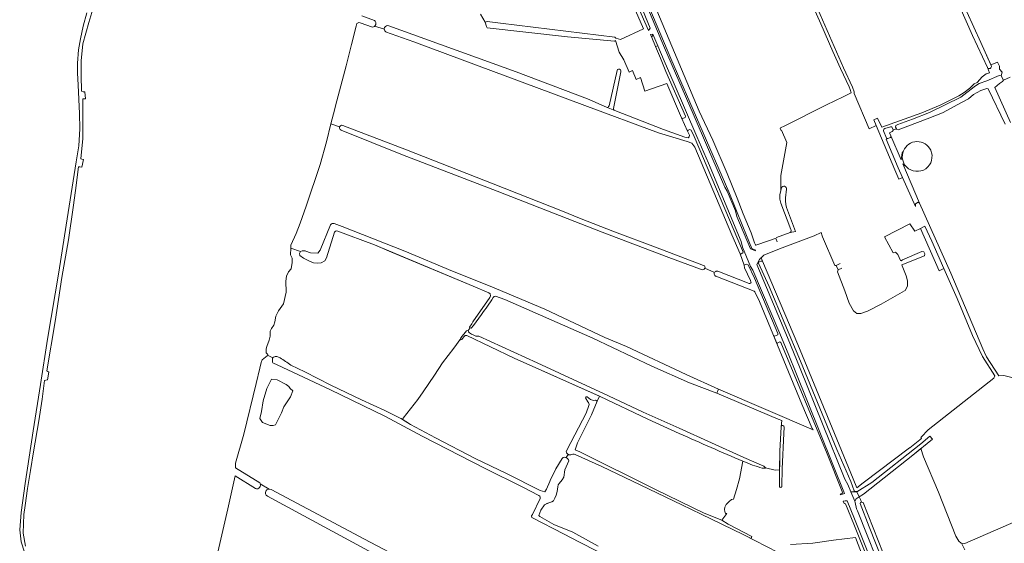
# Model space of a CAD drawing. Header units: metres. Extents: x 209813 to 223847, y 571801 to 587119.
# Tile 430 of 656: x 211766 to 212466, y 580702 to 581074. Entities that reach past the tile are written whole.
import ezdxf

# ---------------------------------------------------------------- set-up
doc = ezdxf.new("R2010")
doc.units = ezdxf.units.M
for name, color, linetype, lineweight in [('B-RO-GK-BESCHOEIING-G', 8, 'GK-BESCHOEIING', 0), ('B-RO-GR-GRAS-GV', 8, 'Continuous', 0), ('B-RO-GR-GROENVOORZIENING-GV', 8, 'Continuous', 0), ('B-RO-OG-BEBOUWING_OPSLAGTANK-GV', 8, 'Continuous', 0), ('B-RO-OG-WATER_GREPPEL-GV', 8, 'Continuous', 0), ('B-RO-OG-WEG-GV', 8, 'Continuous', 0), ('B-RO-VH-ONVERHARD-GV', 8, 'Continuous', 0), ('B-RO-VH-VERHARDING_OPEN-GV', 8, 'Continuous', 0)]:
    doc.layers.add(name, color=color, linetype=linetype, lineweight=lineweight)
doc.linetypes.add('GK-BESCHOEIING', pattern='A,30,-5,[1,NLCS.shx,S=1,R=0,X=0,Y=0],-5', length=40)

msp = doc.modelspace()

# ---------------------------------------------------------------- linework, layer by layer
at = {"layer": 'B-RO-GK-BESCHOEIING-G', "flags": 128}
for points in [[(212096.81, 581071.758), (212097.797, 581068.798)], [(212304.317, 580915.865), (212303.584, 580917.579)], [(212346.142, 580899.003), (212349.14, 580900.327)], [(212347.606, 580895.98), (212350.184, 580897.071)]]:
    msp.add_lwpolyline(points, dxfattribs=at)
at = {"layer": 'B-RO-GR-GRAS-GV', "flags": 128}
for points in [[(212250.232, 581272.515), (212260.852, 581249.502), (212282.882, 581200.476), (212292.834, 581176.593), (212303.505, 581153.119), (212303.595, 581151.943), (212303.171, 581151.017), (212302.457, 581150.699), (212306.213, 581140.259), (212306.717, 581140.46), (212307.352, 581140.407), (212307.722, 581140.301), (212307.975, 581139.902), (212319.532, 581112.996), (212334.844, 581077.145), (212351.401, 581039.406), (212357.92, 581025.517), (212359.045, 581022.254)], [(212369.215, 581237.622), (212371.155, 581233.467), (212386.268, 581198.715), (212404.386, 581156.747), (212418.51, 581126.377), (212439.077, 581079.064), (212449.154, 581057.259), (212456.267, 581041.469), (212460.407, 581043.262), (212460.954, 581043.404), (212462.382, 581040.529), (212462.33, 581038.518), (212464.208, 581036.349), (212463.419, 581033.774), (212465.083, 581030.629)], [(212358.928, 581021.223), (212369.616, 580996.15), (212374.703, 580998.52), (212373.111, 581002.42), (212375.723, 581003.512), (212378.612, 580997.251), (212407.092, 581007.469), (212420.189, 581012.946), (212433.524, 581019.534), (212437.257, 581021.759), (212441.369, 581024.875), (212444.446, 581027.893), (212446.43, 581028.924), (212450.082, 581032.973), (212452.968, 581035.034), (212455.17, 581035.887), (212453.706, 581039.521), (212443.218, 581062.262), (212420.707, 581113.395), (212413.169, 581130.937), (212399.399, 581160.723), (212382.304, 581201.992), (212377.468, 581212.683), (212367.407, 581235.396)], [(212096.81, 581071.758), (212098.113, 581072.313), (212107.684, 581071.149), (212188.89, 581061.037), (212189.584, 581060.448), (212192.956, 581059.508), (212209.304, 581066.94), (212194.623, 581100.801), (212182.198, 581129.303), (212175.176, 581143.254), (212162.081, 581146.431), (212145.38, 581151.322), (212143.192, 581152.224), (212149.104, 581135.928), (212152.532, 581124.009)], [(212314.083, 580924.639), (212306.987, 580943.282), (212306.223, 580946.027), (212306.281, 580949.384), (212306.883, 580952), (212307.025, 580962.813), (212311.272, 580986.231), (212307.331, 580994.981), (212306.979, 580995.051), (212306.466, 580996.118), (212306.627, 580996.692), (212309.636, 580998.162), (212339.312, 581013.031), (212351.292, 581018.846), (212356.816, 581021.651), (212356.217, 581023.875), (212355.455, 581025.858), (212349.437, 581038.862), (212343.921, 581051.057), (212335.437, 581070.667), (212330.244, 581082.276), (212319.786, 581107.21), (212312.802, 581122.718), (212305.843, 581138.846)], [(212301.143, 581137.194), (212301.577, 581135.754), (212301.032, 581134.605), (212299.183, 581133.762), (212207.678, 581104.901), (212205.975, 581104.972), (212207.529, 581101.366), (212208.384, 581101.76), (212209.983, 581101.12), (212248.743, 581008.535), (212258.462, 580987.895), (212268.763, 580964.391), (212275.934, 580946.7), (212280.027, 580935.649), (212285.878, 580922.059), (212288.246, 580915.074), (212288.939, 580913.566), (212289.157, 580913.474), (212290.543, 580913.804), (212303.555, 580918.428), (212303.887, 580918.881), (212313.517, 580922.401)], [(212009.004, 581076.279), (212018.093, 581072.978)], [(212236.3, 581003.841), (212225.97, 581028.235), (212210.142, 581022.894), (212207.265, 581032.411), (212204.099, 581031.082), (212201.448, 581037.404), (212198.981, 581036.37), (212195.298, 581045.146), (212191.874, 581050.388), (212189.438, 581058.707), (212188.63, 581058.218), (212155.286, 581061.488), (212098.254, 581067.854), (212097.797, 581068.798), (212096.81, 581071.758), (212093.41, 581077.409)], [(212007.974, 581071.252), (212006.935, 581071.446), (212006.371, 581071.252), (212005.571, 581070.824), (212005.056, 581068.948), (212001.81, 581055.823), (211997.915, 581040.733), (211995.142, 581030.137), (211991.245, 581015.811), (211988.872, 581006.692), (211987.091, 580999.572), (211993.287, 580997.385)], [(212016.54, 581068.254), (212007.974, 581071.252)], [(212025.017, 581066.758), (212018.374, 581069.049)], [(212028.273, 581069.282), (212118.782, 581036.414), (212169.451, 581017.26), (212182.895, 581011.33)], [(212285.665, 580887.436), (212285.359, 580888.27), (212281.084, 580897.328), (212280.819, 580899.111), (212278.043, 580907.363), (212271.962, 580920.784), (212245.731, 580982.909), (212243.723, 580985.793), (212240.271, 580987.035), (212219.989, 580993.225), (212167.682, 581012.719), (212046.027, 581057.932), (212026.003, 581064.941)], [(212184.809, 581012.349), (212190.557, 581037.431)], [(212469.991, 581032.767), (212465.083, 581030.629), (212464.559, 581029.704), (212462.252, 581028.253), (212459.094, 581025.31), (212470.073, 581000.462)], [(212466.436, 580999.259), (212454.245, 581024.497), (212453.302, 581024.675), (212449.141, 581023.164), (212443.79, 581020.4), (212440.197, 581017.264), (212435.425, 581014.662), (212421.894, 581007.492), (212410.823, 581003.139), (212390.294, 580995.266), (212389.248, 580995.507), (212389.048, 580995.986), (212386.714, 580995.212), (212386.828, 580994.954), (212386.141, 580994.179), (212384.107, 580993.22), (212385.094, 580990.947)], [(212188.85, 581008.94), (212223.599, 580995.588), (212238.55, 580990.228), (212240.94, 580989.731), (212241.138, 580989.762), (212241.832, 580990.356), (212241.882, 580991.474), (212240.478, 580994.361), (212236.3, 581003.841)], [(211987.091, 580999.572), (211983.969, 580986.914), (211979.346, 580970.813), (211969.444, 580941.216), (211965.218, 580929.079), (211962.321, 580921.679), (211958.604, 580913.407), (211958.536, 580911.22), (211965.47, 580908.837), (211966.74, 580909.353), (211968.867, 580909.445)], [(211995.598, 580998.468), (212040.721, 580981.035), (212102.533, 580956.993), (212151.621, 580937.677), (212163.785, 580932.51), (212188.751, 580923.004), (212217.723, 580912.024), (212252.032, 580898.931)], [(212105.376, 580951.731), (212038.066, 580977.686), (211994.354, 580995.18)], [(212393.89, 580980.025), (212393.211, 580978.925), (212392.465, 580973.937), (212385.094, 580990.947), (212385.182, 580990.172), (212384.83, 580989.837), (212381.761, 580988.79), (212390.309, 580968.246), (212393.376, 580961.415), (212402.665, 580940.905), (212402.643, 580942.79), (212404.512, 580943.871), (212405.468, 580943.254)], [(212405.468, 580943.254), (212393.661, 580971.269), (212396.309, 580968.958)], [(212249.839, 580896.485), (212227.296, 580904.661), (212179.83, 580922.6), (212105.376, 580951.731)], [(212405.468, 580943.254), (212427.865, 580893.589), (212450.44, 580839.705), (212452.991, 580834.089), (212461.831, 580820.653), (212465.312, 580820.908), (212472.104, 580819.18), (212472.213, 580818.907)], [(211989.361, 580928.691), (211995.015, 580926.605), (212039.547, 580909.08), (212073.626, 580895.004), (212100.19, 580884.209), (212139.137, 580867.91), (212181.788, 580847.908), (212197.239, 580841.346), (212239.5, 580821.459), (212262.559, 580811.212), (212329.779, 580782.161), (212329.272, 580783.284), (212321.933, 580800.531), (212291.69, 580873.471), (212288.436, 580880.357), (212288.062, 580880.809), (212260.82, 580891.301)], [(212406.18, 580925.291), (212402.226, 580923.344), (212398.505, 580928.648), (212380.71, 580919.355), (212386.777, 580907.984), (212388.322, 580908.415), (212390.048, 580906.799), (212391.866, 580902.616), (212392.52, 580902.255), (212393.484, 580903.1), (212407.11, 580908.83), (212408.572, 580908.588), (212409.28, 580907.247), (212408.919, 580905.881), (212393.001, 580899.393), (212393.171, 580898.716), (212395.944, 580891.602), (212396.913, 580888.166), (212396.948, 580884.279), (212395.267, 580881.179), (212394.852, 580880.98), (212378.259, 580871.581), (212368.605, 580866.614), (212363.796, 580864.847), (212361.04, 580864.913), (212358.476, 580866.867), (212355.593, 580872.239), (212352.486, 580880.885), (212347.123, 580894.5), (212347.606, 580895.98), (212346.142, 580899.003), (212345.249, 580898.869), (212336.425, 580919.232), (212336.223, 580920.094), (212335.469, 580922.508), (212330.605, 580919.961), (212305.897, 580910.826), (212294.789, 580906.241), (212292.871, 580904.502), (212293.814, 580901.951), (212318.987, 580842.754), (212358.378, 580747.523), (212361.019, 580741.087), (212365.484, 580744.512), (212398.335, 580769.518), (212398.53, 580769.503), (212406.956, 580776.174), (212406.537, 580776.606), (212406.607, 580777.117), (212411.72, 580782.154), (212458.309, 580819.053), (212459.084, 580820.621), (212450.185, 580834.373), (212443.092, 580849.237), (212432.154, 580875.476), (212422.773, 580896.739)], [(212030.199, 580908.507), (212018.067, 580913.58), (211991.185, 580923.578), (211990.365, 580923.433), (211989.543, 580922.632), (211983.911, 580904.337), (211982.655, 580902.289), (211980.274, 580900.899), (211977.813, 580900.582), (211974.678, 580900.939), (211971.82, 580902.09), (211967.574, 580904.194), (211965.073, 580906.059), (211964.835, 580907.408), (211965.47, 580908.837)], [(211958.536, 580911.22), (211958.393, 580906.641), (211959.557, 580904.101), (211959.663, 580901.138), (211958.922, 580896.587), (211956.911, 580894.47), (211955.429, 580891.507), (211955.006, 580887.908), (211955.218, 580880.077), (211953.313, 580871.716), (211949.926, 580866.847), (211948.021, 580862.932), (211947.28, 580858.91), (211946.433, 580856.687), (211944.846, 580854.253), (211943.893, 580852.454), (211943.893, 580848.75), (211943.258, 580845.892), (211941.565, 580841.553), (211941.142, 580839.754), (211940.979, 580836.981), (211942.199, 580835.676), (211942.013, 580835.262)], [(212048.936, 580803.896), (212052.574, 580809.32), (212060.71, 580821.094), (212066.458, 580829.766), (212074.356, 580840.283), (212079.356, 580847.221), (212079.495, 580847.67), (212083.393, 580852.595), (212084.585, 580852.745), (212086.177, 580854.637), (212085.647, 580854.902), (212085.493, 580855.249), (212087.264, 580857.487), (212088.003, 580858.865), (212100.047, 580876.234), (212100.563, 580877.385), (212100.325, 580878.813), (212099.336, 580879.546), (212088.325, 580884.203), (212030.199, 580908.507)], [(212252.908, 580896.968), (212259.799, 580894.079)], [(212262.037, 580894.884), (212284.362, 580886.161)], [(212084.585, 580852.745), (212084.888, 580851.842), (212085.629, 580851.049), (212087.005, 580850.176), (212088.724, 580849.408), (212090.18, 580848.879), (212092.161, 580848.897), (212133.779, 580829.77), (212184.409, 580806.457), (212208.987, 580794.75), (212234.633, 580783.433), (212280.673, 580762.611), (212294.817, 580756.381), (212295.878, 580755.634), (212296.068, 580755.19), (212302.826, 580753.592), (212305.956, 580753.744), (212306.101, 580767.119), (212307.102, 580784.437), (212307.52, 580788.795), (212305.106, 580789.879), (212261.309, 580808.228), (212241.945, 580815.679), (212215.207, 580827.379), (212173.278, 580847.304), (212110.714, 580874.854)], [(212110.714, 580874.854), (212104.026, 580877.121), (212103.18, 580877.006), (212102.382, 580876.236)], [(212094.048, 580864.261), (212088.392, 580856.324), (212086.871, 580854.538), (212086.177, 580854.637)], [(212083.613, 580849.322), (212082.608, 580849.216), (212081.655, 580848.422), (212080.238, 580846.411), (212079.401, 580846.149), (212079.242, 580846.334), (212079.216, 580846.771), (212079.356, 580847.221)], [(212169.624, 580802.182), (212167.963, 580804.877), (212168.443, 580805.799), (212169.285, 580805.671), (212171.72, 580803.871), (212172.937, 580803.236), (212174.004, 580803.102), (212175.268, 580803.241), (212176.236, 580802.628), (212178.007, 580806.17), (212117.34, 580833.258), (212083.613, 580849.322)], [(211945.783, 580833.454), (211942.013, 580835.262), (211941.811, 580834.813), (211938.174, 580831.886), (211937.548, 580830.169), (211936.489, 580826.178), (211934.062, 580815.249), (211925.228, 580779.265), (211919.334, 580758.488), (211919.189, 580755.237), (211936.626, 580744.638)], [(212190.766, 580688.693), (212163.381, 580702.822), (212152.904, 580708.06), (212129.885, 580719.967), (212129.756, 580721.109), (212130.46, 580722.163), (212135.734, 580733.594), (212135.924, 580734.419), (212135.543, 580735.197), (212134.864, 580735.708), (212123.458, 580741.649), (212096.792, 580754.821), (212051.887, 580777.796), (212025.341, 580791.948), (211986.725, 580810.679), (211948.922, 580828.473), (211946.367, 580829.5)], [(211958.588, 580828.215), (211968.471, 580823.346), (211986.956, 580813.982), (212008.734, 580803.645), (212025.454, 580796.048), (212036.396, 580790.523), (212036.912, 580790.388), (212038.088, 580789.542)], [(212048.936, 580803.896), (212038.485, 580790.534), (212038.088, 580789.542), (212043.551, 580786.109), (212061.45, 580776.572), (212089.725, 580761.958), (212111.856, 580751.342), (212135.81, 580739.181), (212139.08, 580738.295), (212140.37, 580740.18), (212142.818, 580745.538), (212142.947, 580746.329), (212146.95, 580754.483), (212151.369, 580761.865), (212152.11, 580762.659), (212152.93, 580762.791), (212153.724, 580762.738), (212154.377, 580762.521), (212155.711, 580764.846), (212155.448, 580765.005), (212155.202, 580765.19), (212154.976, 580765.398), (212154.771, 580765.628), (212154.591, 580765.877), (212154.436, 580766.142), (212154.227, 580766.6), (212155.08, 580768.212), (212168.584, 580794.127), (212170.506, 580799.52)], [(212176.236, 580802.628), (212172.23, 580792.864), (212162.415, 580773.13), (212160.631, 580768.173), (212164.039, 580766.685), (212217.847, 580739.862), (212252.441, 580723.127), (212264.982, 580718.058), (212268.562, 580722.958), (212267.589, 580722.929), (212267.06, 580724.186)], [(212234.757, 580779.71), (212212.353, 580789.739), (212178.513, 580805.944), (212178.007, 580806.17)], [(212435.162, 580701.68), (212433.367, 580703.312), (212431.401, 580706.86), (212418.959, 580738.111), (212408.306, 580763.168), (212406.408, 580768.9), (212400.711, 580764.304), (212365.559, 580736.543), (212362.516, 580734.776), (212363.486, 580732.712), (212364.168, 580730.909), (212364.552, 580731.009), (212365.405, 580730.604), (212400.944, 580640.63)], [(212154.377, 580762.521), (212155.232, 580761.839), (212156.079, 580761.045), (212156.184, 580760.304), (212153.459, 580753.795), (212152.692, 580748.715), (212151.475, 580746.678), (212149.27, 580744.049), (212148.701, 580743.12), (212148.304, 580741.863), (212147.841, 580738.489), (212147.246, 580735.91), (212146.254, 580733.727), (212145.261, 580731.875), (212144.071, 580731.147), (212140.631, 580729.89), (212138.911, 580729.097), (212136.398, 580725.26), (212134.943, 580721.404), (212135.538, 580720.742), (212145.592, 580715.12), (212158.954, 580709.564), (212177.144, 580699.708)], [(212157.679, 580764.505), (212157.189, 580764.478), (212156.881, 580764.492), (212156.577, 580764.536), (212156.279, 580764.61), (212155.989, 580764.714), (212155.711, 580764.846)], [(212304.934, 580695.246), (212280.179, 580707.956), (212250.281, 580722.31), (212236.457, 580729.057), (212201.426, 580745.871), (212179.598, 580756.19), (212160.667, 580764.847)], [(212267.06, 580724.186), (212266.861, 580725.707), (212267.192, 580727.295), (212267.986, 580729.147), (212270.102, 580731.263), (212271.954, 580732.719), (212273.361, 580732.919), (212275.3, 580739.857), (212277.643, 580747.535), (212279.996, 580759.906)], [(211933.37, 580740.497), (211918.99, 580749.497), (211913.745, 580726.082), (211905.962, 580692.408), (211900.134, 580668.524), (211895.81, 580645.483), (211894.531, 580639.74), (211894.042, 580637.971), (211892.537, 580628.215), (211891.176, 580617.067), (211889.89, 580603.842), (211889.124, 580595.944), (211889.287, 580585.945), (211890.083, 580578.026), (211891.773, 580568.606)], [(211936.916, 580743.989), (211943.088, 580740.233)], [(211944.578, 580739.956), (212010.938, 580704.627), (212077.632, 580669.513)], [(212074.463, 580663.409), (212028.329, 580688.515), (211941.896, 580735.137)], [(212559.914, 580582.085), (212568.257, 580586.13), (212568.257, 580588.015), (212566.611, 580592.702), (212550.133, 580632.845), (212533.553, 580671.833), (212508.471, 580728.694), (212507.317, 580730.449), (212505.868, 580730.727), (212501.492, 580729.123), (212437.586, 580701.59), (212435.44, 580701.67), (212437.71, 580696.959)], [(212374.281, 580668.587), (212360.014, 580705.815), (212344.233, 580703.903), (212329.734, 580701.841), (212313.858, 580700.776)]]:
    msp.add_lwpolyline(points, dxfattribs=at)
at = {"layer": 'B-RO-GR-GRAS-GV'}
for points in [[(212359.045, 581022.254, -0.236289), (212358.928, 581021.223)], [(212187.999, 581010.588, 0.321171), (212188.85, 581008.94)], [(212313.517, 580922.401, 0.3767566), (212314.083, 580924.639)], [(211968.867, 580909.445, 0.0182847), (211972.536, 580907.87)], [(212252.908, 580896.968, -0.4871152), (212249.839, 580896.485)], [(212252.032, 580898.931, -0.5001169), (212252.908, 580896.968)], [(212284.362, 580886.161, 0.6462143), (212285.665, 580887.436)], [(211945.783, 580833.454, -0.2277172), (211946.505, 580833.952)], [(212170.506, 580799.52, 0.3579148), (212169.624, 580802.182)], [(212279.996, 580759.906, -0.0046136), (212234.757, 580779.71)], [(212160.667, 580764.847, 0.2094423), (212157.679, 580764.505)]]:
    msp.add_lwpolyline(points, format="xyb", dxfattribs=at)
at = {"layer": 'B-RO-GR-GRAS-GV', "flags": 128}
for points in [[(212409.245, 580926.799), (212406.18, 580925.291), (212419.401, 580895.258), (212422.773, 580896.739), (212414.148, 580916.289)], [(211937.003, 580789.605), (211936.58, 580790.346), (211937.695, 580795.241), (211938.852, 580802.95), (211941.549, 580811.558), (211944.89, 580818.239), (211948.873, 580817.725), (211955.207, 580814.476), (211957.218, 580812.994), (211958.17, 580811.724), (211959.969, 580810.031), (211958.382, 580805.692), (211953.513, 580798.601), (211951.926, 580794.368), (211947.587, 580785.901), (211946.105, 580785.266), (211943.883, 580785.266), (211938.379, 580787.383)]]:
    msp.add_lwpolyline(points, close=True, dxfattribs=at)
at = {"layer": 'B-RO-GR-GRAS-GV'}
for centre, radius, start, end in [((212016.487, 581070.89), 2.637, 271.161572, 52.529612), ((212027.493, 581066.926), 2.482, 71.682439, 234.912696), ((211994.956, 580996.831), 1.758, 68.57768, 252.10143), ((212403.825, 580976.399), 10.576, 24.916399, 223.45354), ((212261.416, 580893.097), 1.892, 70.831045, 252.10143), ((211934.225, 580743.175), 2.811, 252.284352, 29.611301), ((211943.348, 580737.484), 2.761, 63.537839, 240.642274)]:
    msp.add_arc(centre, radius, start, end, dxfattribs=at)
at = {"layer": 'B-RO-GR-GROENVOORZIENING-GV', "flags": 128}
msp.add_lwpolyline([(212215.262, 581060.841), (212215.893, 581063.375), (212214.243, 581062.966)], close=True, dxfattribs=at)
at = {"layer": 'B-RO-OG-BEBOUWING_OPSLAGTANK-GV'}
msp.add_lwpolyline([(212396.309, 580968.958, 0.8406385), (212413.417, 580980.855)], format="xyb", dxfattribs=at)
at = {"layer": 'B-RO-OG-WATER_GREPPEL-GV', "flags": 128}
for points in [[(212456.477, 581041.003), (212449.154, 581057.259), (212439.077, 581079.064), (212418.51, 581126.377), (212404.386, 581156.747), (212386.268, 581198.715), (212371.155, 581233.467), (212369.215, 581237.622)], [(212367.407, 581235.396), (212377.468, 581212.683), (212382.304, 581201.992), (212399.399, 581160.723), (212413.169, 581130.937), (212420.707, 581113.395), (212443.218, 581062.262), (212453.706, 581039.521)], [(212187.999, 581010.588), (212193.113, 581036.591)], [(212182.895, 581011.33), (212188.85, 581008.94)], [(212307.366, 580954.099), (212306.281, 580949.384), (212306.223, 580946.027), (212306.987, 580943.282), (212314.083, 580924.639)], [(212313.517, 580922.401), (212317.316, 580923.107), (212311.031, 580940.199), (212310.548, 580942.276), (212310.297, 580944.942), (212310.326, 580946.967), (212310.953, 580953.092)], [(211995.015, 580926.605), (211989.361, 580928.691)], [(211968.867, 580909.445), (211966.74, 580909.353), (211965.47, 580908.837), (211964.835, 580907.408), (211965.073, 580906.059), (211967.574, 580904.194), (211971.82, 580902.09), (211974.678, 580900.939), (211977.813, 580900.582), (211980.274, 580900.899), (211982.655, 580902.289), (211983.934, 580904.397), (211989.543, 580922.632), (211990.365, 580923.433), (211991.185, 580923.578), (212018.067, 580913.58), (212088.325, 580884.203), (212099.336, 580879.546), (212100.325, 580878.813), (212100.563, 580877.385), (212100.047, 580876.234), (212088.003, 580858.865), (212087.264, 580857.487), (212085.493, 580855.249), (212085.647, 580854.902), (212086.177, 580854.637), (212086.871, 580854.538), (212088.392, 580856.324), (212094.048, 580864.261)], [(211986.886, 580927.835), (211979.564, 580909.923), (211977.882, 580907.689), (211972.536, 580907.87)], [(212102.382, 580876.236), (212103.18, 580877.006), (212104.026, 580877.121), (212110.714, 580874.854), (212173.278, 580847.304), (212215.207, 580827.379), (212241.945, 580815.679), (212261.309, 580808.228), (212262.559, 580811.212), (212239.5, 580821.459), (212197.239, 580841.346), (212181.788, 580847.908), (212139.137, 580867.91), (212100.19, 580884.209), (212073.626, 580895.004), (212039.547, 580909.08), (211995.015, 580926.605)], [(212088.724, 580849.408), (212087.005, 580850.176), (212085.629, 580851.049), (212084.888, 580851.842), (212084.585, 580852.745), (212083.393, 580852.595), (212079.495, 580847.67), (212079.216, 580846.771), (212079.242, 580846.334), (212079.401, 580846.149), (212080.238, 580846.411), (212081.655, 580848.422), (212082.608, 580849.216), (212083.613, 580849.322), (212117.34, 580833.258), (212178.513, 580805.944), (212212.353, 580789.739), (212234.757, 580779.71)], [(212293.718, 580755.06), (212295.708, 580755.042), (212296.068, 580755.19), (212295.878, 580755.634), (212294.817, 580756.381), (212280.673, 580762.611), (212234.633, 580783.433), (212208.987, 580794.75), (212184.409, 580806.457), (212133.779, 580829.77), (212092.161, 580848.897), (212090.18, 580848.879), (212088.724, 580849.408)], [(211945.666, 580832.77), (211945.625, 580830.384)], [(211946.367, 580829.5), (211948.922, 580828.473), (211986.725, 580810.679), (212025.341, 580791.948), (212051.887, 580777.796), (212096.792, 580754.821), (212123.458, 580741.649), (212134.864, 580735.708), (212135.543, 580735.197), (212135.924, 580734.419), (212135.734, 580733.594), (212130.46, 580722.163), (212129.756, 580721.109), (212129.885, 580719.967), (212152.904, 580708.06), (212163.381, 580702.822), (212190.766, 580688.693)], [(212135.81, 580739.181), (212111.856, 580751.342), (212089.725, 580761.958), (212061.45, 580776.572), (212043.551, 580786.109), (212036.912, 580790.388), (212036.396, 580790.523), (212025.454, 580796.048), (212008.734, 580803.645), (211986.956, 580813.982), (211968.471, 580823.346), (211958.588, 580828.215)], [(212160.667, 580764.847), (212179.598, 580756.19), (212201.426, 580745.871), (212236.457, 580729.057), (212250.281, 580722.31), (212280.179, 580707.956), (212285.757, 580705.082), (212286.331, 580706.501), (212269.464, 580715.299), (212264.982, 580718.058), (212252.441, 580723.127), (212217.847, 580739.862), (212164.039, 580766.685), (212160.631, 580768.173), (212162.415, 580773.13), (212172.23, 580792.864), (212176.236, 580802.628), (212175.268, 580803.241), (212174.004, 580803.102), (212172.937, 580803.236)], [(212172.937, 580803.236), (212171.72, 580803.871), (212169.285, 580805.671), (212168.443, 580805.799), (212167.963, 580804.877), (212169.624, 580802.182)], [(212170.506, 580799.52), (212168.584, 580794.127), (212155.08, 580768.212), (212154.227, 580766.6), (212154.436, 580766.142), (212154.591, 580765.877), (212154.771, 580765.628), (212154.976, 580765.398), (212155.202, 580765.19), (212155.448, 580765.005), (212155.711, 580764.846), (212155.989, 580764.714), (212156.279, 580764.61), (212156.577, 580764.536), (212156.881, 580764.492), (212157.189, 580764.478), (212157.679, 580764.505)], [(212177.144, 580699.708), (212158.954, 580709.564), (212145.592, 580715.12), (212135.538, 580720.742), (212134.943, 580721.404), (212136.398, 580725.26), (212138.911, 580729.097), (212142.086, 580730.486), (212144.071, 580731.147), (212145.261, 580731.875), (212146.254, 580733.727), (212147.246, 580735.91), (212147.841, 580738.489), (212148.304, 580741.863), (212148.701, 580743.12), (212149.27, 580744.049), (212151.475, 580746.678), (212152.692, 580748.715), (212153.459, 580753.795), (212156.184, 580760.304), (212156.079, 580761.045), (212155.232, 580761.839), (212154.377, 580762.521), (212153.724, 580762.738), (212152.93, 580762.791), (212152.11, 580762.659), (212151.369, 580761.865), (212146.95, 580754.483), (212142.947, 580746.329), (212142.818, 580745.538), (212140.37, 580740.18), (212139.08, 580738.295), (212135.81, 580739.181)]]:
    msp.add_lwpolyline(points, dxfattribs=at)
at = {"layer": 'B-RO-OG-WATER_GREPPEL-GV'}
for points in [[(212453.706, 581039.521, 0.9372355), (212456.477, 581041.003)], [(212193.113, 581036.591, 1.0785221), (212190.557, 581037.431)], [(212184.809, 581012.349, -0.3953391), (212182.895, 581011.33)], [(212310.953, 580953.092, 0.9309792), (212307.366, 580954.099)], [(211989.361, 580928.691, 0.4420989), (211986.886, 580927.835)], [(212094.048, 580864.261, 0.0336963), (212102.382, 580876.236)], [(211945.625, 580830.384, 0.3159601), (211946.367, 580829.5)], [(211945.783, 580833.454, 0.1757669), (211945.666, 580832.77)], [(211948.68, 580834.234, 0.1516195), (211946.505, 580833.952)], [(211950.974, 580833.418, 0.0654765), (211948.68, 580834.234)], [(211958.588, 580828.215, 0.0136176), (211950.974, 580833.418)], [(212279.996, 580759.906, 0.0302116), (212293.718, 580755.06)]]:
    msp.add_lwpolyline(points, format="xyb", dxfattribs=at)
at = {"layer": 'B-RO-OG-WATER_GREPPEL-GV', "flags": 128}
msp.add_lwpolyline([(212307.2, 580741.515), (212307.544, 580741.894), (212307.607, 580742.379), (212307.782, 580754.574), (212308.932, 580779.777), (212309.33, 580784.108), (212309.262, 580784.494), (212309.154, 580784.803), (212308.777, 580785.206), (212308.234, 580785.385), (212307.722, 580785.253), (212307.391, 580784.902), (212307.102, 580784.437), (212306.101, 580767.119), (212305.857, 580744.605), (212305.952, 580742.362), (212306.024, 580741.88), (212306.217, 580741.615), (212306.532, 580741.435), (212306.877, 580741.401)], close=True, dxfattribs=at)
at = {"layer": 'B-RO-OG-WEG-GV', "flags": 128}
for points in [[(212212.797, 581065.98), (212214.091, 581067.621), (212206.8, 581084.805), (212175.819, 581155.739), (212168.515, 581172.394), (212167.086, 581174.2), (212160.891, 581188.512), (212160.156, 581191.899), (212156.239, 581200.97), (212149.218, 581217.377), (212144.793, 581218.845), (212148.861, 581208.887), (212150.414, 581208.931), (212151.892, 581205.002), (212159.643, 581185.088), (212165.353, 581172.186), (212175.415, 581151.218), (212182.458, 581135.263), (212207.543, 581077.643)], [(212349.356, 580736.052), (212352.094, 580737.016), (212317.605, 580822.977), (212312.672, 580835.343), (212306.27, 580850.717), (212287.116, 580895.746), (212285.388, 580898.184), (212279.617, 580912.114), (212278.817, 580915.953), (212255.473, 580971.627), (212247.206, 580990.479), (212231.098, 581027.897), (212223.997, 581044.278), (212219.496, 581054.884), (212217.89, 581054.62), (212221.351, 581046.288), (212225.228, 581036.768), (212239.196, 581005.051), (212239.017, 581004.099), (212237.213, 581003.268), (212236.3, 581003.841), (212240.478, 580994.361), (212241.012, 580995.086), (212242.27, 580995.509), (212243.276, 580995.127), (212245.334, 580990.7), (212279.664, 580909.523), (212280.082, 580908.445), (212279.927, 580907.904), (212278.626, 580907.363), (212278.043, 580907.363), (212280.819, 580899.111), (212282.502, 580899.933), (212283.76, 580899.399), (212288.172, 580889.988), (212304.656, 580850.736), (212304.656, 580849.852), (212302.294, 580848.828), (212301.76, 580849.185), (212304.218, 580843.256), (212304.218, 580843.898), (212306.221, 580844.776), (212306.87, 580844.388), (212339.931, 580765.31), (212350.585, 580738.538), (212350.717, 580737.288), (212349.118, 580736.615)]]:
    msp.add_lwpolyline(points, close=True, dxfattribs=at)
for points in [[(212210.388, 581086.329), (212224.276, 581053.509), (212244.491, 581006.705), (212255.515, 580981.358), (212267.037, 580954.531), (212268.847, 580951.744), (212274.582, 580937.904), (212275.633, 580933.764), (212285.24, 580910.786), (212288.954, 580909.391), (212288.587, 580910.195), (212287.651, 580910.128), (212286.211, 580911.115), (212279.93, 580926.721), (212269.97, 580951.388), (212228.669, 581046.046), (212208.475, 581093.736)], [(211813.619, 581078.321), (211811.079, 581068.889), (211809.036, 581059.943), (211807.725, 581052.051), (211806.922, 581042.753), (211806.913, 581035.771), (211807.339, 581027.098), (211808.385, 581007.036), (211808.682, 580995.986), (211807.888, 580984.022), (211806.111, 580972.662), (211798.842, 580927.603), (211793.584, 580894.231), (211785.717, 580846.622), (211780.772, 580814.386), (211775.522, 580781.589), (211769.714, 580744.216), (211766.796, 580723.567), (211765.863, 580711.213), (211766.94, 580702.671), (211769.272, 580695.496)], [(211769.885, 580699.603), (211768.31, 580708.782), (211768.855, 580722.094), (211769.678, 580728.585), (211771.524, 580740.63), (211773.557, 580753.448), (211775.734, 580766.551), (211779.374, 580788.668), (211781.835, 580804.025), (211783.608, 580817.403), (211784.441, 580817.623), (211785.628, 580817.663), (211786.476, 580823.281), (211785.752, 580823.742), (211785.203, 580824.198), (211791.128, 580859.296), (211795.903, 580890.56), (211800.481, 580917.238), (211803.784, 580940.285), (211805.618, 580952.343), (211807.756, 580968.954), (211808.541, 580969.046), (211810.141, 580968.842), (211811.24, 580974.234), (211809.966, 580974.42), (211809.285, 580974.727), (211810.777, 580989.225), (211810.85, 581007.809), (211810.639, 581017.324), (211811.425, 581017.421), (211812.572, 581017.372), (211812.226, 581022.363), (211810.89, 581022.384), (211809.757, 581022.855), (211809.597, 581033.939), (211809.461, 581044.235), (211810.801, 581056.377), (211814.905, 581071.507), (211817.775, 581081.125)], [(212291.626, 580903.184), (212289.902, 580899.65), (212311.602, 580847.96), (212320.704, 580825.91), (212352.424, 580747.127), (212354.521, 580743.333), (212356.628, 580738.297), (212360.817, 580738.297), (212360.728, 580738.486)], [(212359.088, 580739.022), (212356.573, 580745.458), (212346.827, 580768.344), (212320.979, 580831.058), (212298.572, 580884.065), (212291.044, 580900.574), (212291.561, 580901.66), (212292.703, 580902.063), (212293.814, 580901.951), (212292.871, 580904.502), (212292.397, 580904.072), (212291.626, 580903.184)], [(212393.054, 580654.258), (212369.612, 580713.307), (212363.198, 580730.053), (212363.632, 580730.769), (212364.168, 580730.909), (212363.486, 580732.712), (212362.516, 580734.776), (212360.36, 580733.194), (212359.42, 580731.626), (212359.797, 580730.725), (212360.756, 580726.274), (212361.298, 580724.634), (212381.445, 580673.965)], [(212370.638, 580690.585), (212359.288, 580719.087), (212354.16, 580731.867), (212352.596, 580731.841), (212351.205, 580731.588), (212351.911, 580729.873), (212352.14, 580729.95), (212352.885, 580729.67), (212358.862, 580715.234), (212386.473, 580646.206)]]:
    msp.add_lwpolyline(points, dxfattribs=at)
at = {"layer": 'B-RO-OG-WEG-GV'}
msp.add_lwpolyline([(212360.728, 580738.486, -0.2694111), (212359.088, 580739.022)], format="xyb", dxfattribs=at)
at = {"layer": 'B-RO-VH-ONVERHARD-GV', "flags": 128}
for points in [[(212215.262, 581060.841), (212217.89, 581054.62), (212219.496, 581054.884), (212215.893, 581063.375)], [(212359.42, 580731.626), (212360.36, 580733.194), (212362.516, 580734.776), (212360.817, 580738.297), (212356.628, 580738.297)]]:
    msp.add_lwpolyline(points, close=True, dxfattribs=at)
for points in [[(212445.97, 581026.982), (212447.896, 581028.306), (212453.289, 581030.14), (212462.217, 581033.99), (212463.419, 581033.774), (212464.208, 581036.349), (212462.33, 581038.518), (212462.382, 581040.529), (212460.954, 581043.404), (212460.407, 581043.262), (212456.267, 581041.469), (212456.477, 581041.003)], [(212453.706, 581039.521), (212455.17, 581035.887), (212452.968, 581035.034), (212450.082, 581032.973), (212446.43, 581028.924), (212444.446, 581027.893), (212441.369, 581024.875), (212437.257, 581021.759), (212433.524, 581019.534), (212420.189, 581012.946), (212407.092, 581007.469), (212378.612, 580997.251), (212375.723, 581003.512), (212373.111, 581002.42), (212374.754, 580998.385), (212387.963, 580966.843), (212390.78, 580960.337), (212393.376, 580961.415), (212390.309, 580968.246), (212381.761, 580988.79), (212382.751, 580989.079), (212382.117, 580989.344), (212379.81, 580994.629), (212380.18, 580995.916), (212380.945, 580996.276), (212384.82, 580997.562), (212385.753, 580997.403), (212386.714, 580995.212), (212389.048, 580995.986), (212388.503, 580997.289), (212388.61, 580998.367), (212390.115, 580999.119), (212400.556, 581003.01), (212412.577, 581007.696), (212434.923, 581018.593), (212444.443, 581025.932), (212445.97, 581026.982)]]:
    msp.add_lwpolyline(points, dxfattribs=at)
at = {"layer": 'B-RO-VH-VERHARDING_OPEN-GV', "flags": 128}
msp.add_lwpolyline([(212362.516, 580734.776), (212365.559, 580736.543), (212400.711, 580764.304), (212414.659, 580775.557), (212412.818, 580777.805), (212406.402, 580772.373), (212371.645, 580744.767), (212360.817, 580738.297)], close=True, dxfattribs=at)

doc.saveas('drawing.dxf')
